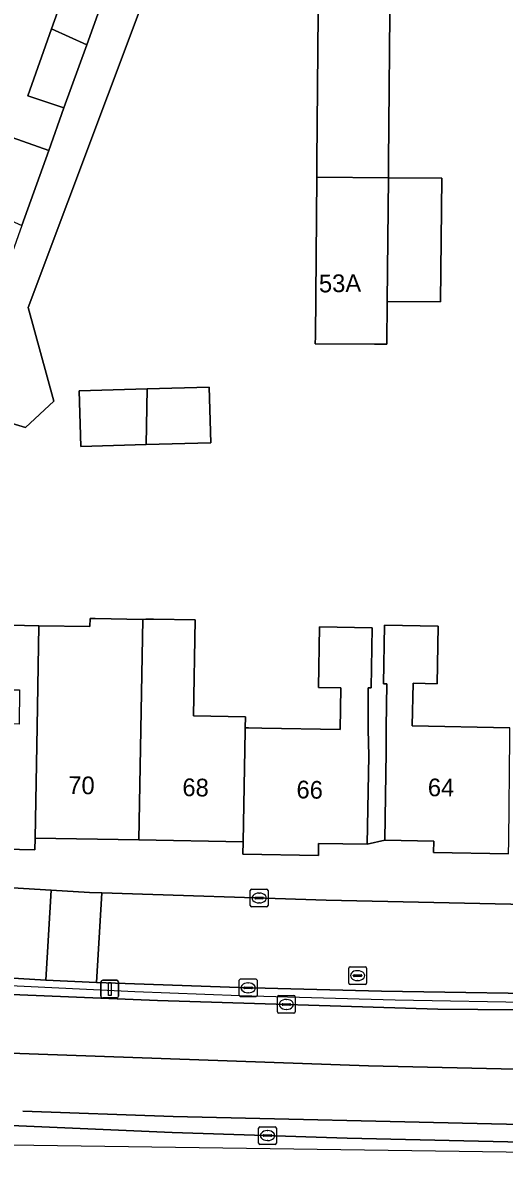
# Model space of a CAD drawing. Extents: x 161838 to 162344, y 381620 to 382160.
# Drawn here: x 162081.7 to 162108.9, y 381619.9 to 381684.5 of the extents above; entities that cross this region are included whole.
import ezdxf

# ---------------------------------------------------------------- set-up
doc = ezdxf.new("R2010")
doc.units = 0
for name, color, linetype in [('IMGEO_Berm_open', 7, 'Continuous'), ('IMGEO_Erf', 7, 'Continuous'), ('IMGEO_Hek', 7, 'Continuous'), ('IMGEO_Kolk', 7, 'Continuous'), ('IMGEO_Lichtmast', 7, 'Continuous'), ('IMGEO_Pand', 7, 'Continuous'), ('IMGEO_Pand_nummerreeks', 7, 'Continuous'), ('IMGEO_Rijbaan_lokaal_open', 7, 'Continuous'), ('IMGEO_Rijbaan_regionaal_gesloten', 7, 'Continuous'), ('IMGEO_Rioolput', 7, 'Continuous'), ('IMGEO_Voetpad_open', 7, 'Continuous')]:
    doc.layers.add(name, color=color, linetype=linetype)

msp = doc.modelspace()

# ---------------------------------------------------------------- linework, layer by layer
at = {"layer": 'IMGEO_Berm_open'}
for points in [[(162147.939, 381629.029), (162139.356, 381629.189), (162137.799, 381629.209), (162128.275, 381629.331), (162113.858, 381629.656), (162101.958, 381629.829), (162093.915, 381630.038), (162085.866, 381630.33), (162083.008, 381630.46), (162069.066, 381631.294)], [(162066.237, 381630.607), (162074.823, 381630.031), (162079.706, 381629.703), (162089.317, 381629.313), (162105.124, 381628.816), (162114.157, 381628.746), (162126.306, 381628.493), (162136.248, 381628.323), (162137.79, 381628.303), (162149.027, 381628.158)], [(162057.067, 381623.989), (162063.349, 381623.412), (162068.187, 381622.967), (162074.337, 381622.567), (162075.85, 381622.469), (162090.138, 381621.864), (162100.02, 381621.534), (162114.837, 381621.198), (162126.197, 381620.966), (162134.53, 381620.776), (162153.994, 381620.605), (162156.441, 381620.733), (162166.914, 381621.301)], [(162145.632, 381621.574), (162134.521, 381621.806), (162120.952, 381622.061), (162108.154, 381622.345), (162090.199, 381622.764), (162081.716, 381623.053)]]:
    msp.add_lwpolyline(points, dxfattribs=at)
at = {"layer": 'IMGEO_Erf'}
for points in [[(162093.269, 381698.426), (162082.012, 381668.432), (162083.454, 381663.134), (162081.862, 381661.656), (162079.661, 381662.314)], [(162081.112, 381678.022), (162083.18, 381677.3), (162084.035, 381679.701), (162081.99, 381680.387), (162083.331, 381684.161), (162084.79, 381688.265)], [(162081.006, 381650.497), (162082.624, 381650.468), (162085.498, 381650.416), (162085.506, 381650.877), (162085.789, 381650.872), (162088.488, 381650.824), (162088.648, 381650.84), (162089.079, 381650.832), (162091.433, 381650.789), (162091.335, 381645.375), (162094.267, 381645.322), (162094.256, 381644.708), (162094.452, 381644.704), (162095.197, 381644.691), (162099.613, 381644.611), (162099.655, 381646.958), (162098.392, 381646.981), (162098.454, 381650.394), (162101.432, 381650.341), (162101.371, 381646.96), (162101.199, 381646.964), (162101.196, 381644.616), (162101.234, 381643.127), (162101.144, 381638.127), (162102.129, 381638.355), (162102.22, 381643.355), (162102.215, 381644.723), (162102.244, 381647.186), (162102.065, 381647.189), (162102.125, 381650.488), (162105.142, 381650.433), (162105.083, 381647.193), (162103.733, 381647.218), (162103.689, 381644.805), (162109.19, 381644.705)]]:
    msp.add_lwpolyline(points, dxfattribs=at)
for points in [[(162102.347, 381676.631), (162102.339, 381675.747), (162105.346, 381675.721), (162105.285, 381668.74), (162102.278, 381668.767), (162102.257, 381666.35), (162101.562, 381666.356), (162098.216, 381666.386), (162098.219, 381666.785), (162098.299, 381675.783), (162098.306, 381676.667), (162098.398, 381687.142), (162101.674, 381687.113), (162102.439, 381687.106)], [(162092.32, 381660.794), (162088.665, 381660.686), (162084.989, 381660.577), (162084.895, 381663.721), (162088.721, 381663.834), (162092.226, 381663.938)]]:
    msp.add_lwpolyline(points, close=True, dxfattribs=at)
at = {"layer": 'IMGEO_Hek'}
msp.add_lwpolyline([(162137.794, 381628.704), (162131.639, 381628.756), (162127.198, 381628.815), (162118.656, 381628.981), (162111.06, 381629.186), (162102.721, 381629.322), (162093.959, 381629.569), (162088.027, 381629.796), (162079.036, 381630.235), (162074.46, 381630.502), (162066.472, 381631.038), (162058.311, 381631.695), (162053.276, 381632.163), (162034.557, 381634.329), (162000, 381638.941), (161983.372, 381641.239)], dxfattribs=at)
at = {"layer": 'IMGEO_Kolk'}
for p, q in [((162094.622, 381635.595), (162095.474, 381635.595)), ((162094.547, 381634.669), (162094.547, 381635.521)), ((162094.806, 381635.089), (162094.806, 381635.101)), ((162095.244, 381635.052), (162094.846, 381635.052)), ((162094.849, 381635.138), (162095.247, 381635.138)), ((162095.035, 381635.375), (162095.06, 381635.375)), ((162095.29, 381635.101), (162095.29, 381635.089)), ((162095.548, 381635.521), (162095.548, 381634.669)), ((162095.474, 381634.595), (162094.622, 381634.595)), ((162095.058, 381634.815), (162095.033, 381634.815)), ((162093.926, 381629.597), (162093.926, 381630.449)), ((162094.001, 381630.523), (162094.853, 381630.523)), ((162094.927, 381630.449), (162094.927, 381629.597)), ((162094.185, 381630.017), (162094.185, 381630.029)), ((162094.623, 381629.98), (162094.225, 381629.98)), ((162094.228, 381630.066), (162094.626, 381630.066)), ((162094.437, 381629.743), (162094.412, 381629.743)), ((162094.414, 381630.303), (162094.439, 381630.303)), ((162094.669, 381630.029), (162094.669, 381630.017)), ((162094.853, 381629.523), (162094.001, 381629.523)), ((162096.082, 381628.66), (162096.082, 381629.512)), ((162096.157, 381629.586), (162097.009, 381629.586)), ((162096.341, 381629.08), (162096.341, 381629.092)), ((162096.384, 381629.129), (162096.782, 381629.129)), ((162096.57, 381629.366), (162096.595, 381629.366)), ((162096.825, 381629.092), (162096.825, 381629.08)), ((162097.083, 381629.512), (162097.083, 381628.66)), ((162097.009, 381628.586), (162096.157, 381628.586)), ((162096.779, 381629.043), (162096.381, 381629.043)), ((162096.593, 381628.806), (162096.568, 381628.806)), ((162095.018, 381621.259), (162095.018, 381622.111)), ((162095.093, 381622.185), (162095.945, 381622.185)), ((162096.019, 381622.111), (162096.019, 381621.259)), ((162095.277, 381621.679), (162095.277, 381621.691)), ((162095.715, 381621.642), (162095.317, 381621.642)), ((162095.32, 381621.728), (162095.718, 381621.728)), ((162095.529, 381621.405), (162095.504, 381621.405)), ((162095.506, 381621.965), (162095.531, 381621.965)), ((162095.761, 381621.691), (162095.761, 381621.679)), ((162095.945, 381621.185), (162095.093, 381621.185))]:
    msp.add_line(p, q, dxfattribs=at)
for points in [[(162094.622, 381635.595), (162095.474, 381635.595)], [(162094.547, 381634.669), (162094.547, 381635.521)], [(162095.548, 381635.521), (162095.548, 381634.669)], [(162095.474, 381634.595), (162094.622, 381634.595)], [(162093.926, 381629.597), (162093.926, 381630.449)], [(162094.001, 381630.523), (162094.853, 381630.523)], [(162094.927, 381630.449), (162094.927, 381629.597)], [(162094.853, 381629.523), (162094.001, 381629.523)], [(162096.082, 381628.66), (162096.082, 381629.512)], [(162096.157, 381629.586), (162097.009, 381629.586)], [(162097.083, 381629.512), (162097.083, 381628.66)], [(162097.009, 381628.586), (162096.157, 381628.586)], [(162095.018, 381621.259), (162095.018, 381622.111)], [(162095.093, 381622.185), (162095.945, 381622.185)], [(162096.019, 381622.111), (162096.019, 381621.259)], [(162095.945, 381621.185), (162095.093, 381621.185)]]:
    msp.add_lwpolyline(points, dxfattribs=at)
for centre, radius, start, end in [((162094.624, 381635.519), 0.0765, 91.55205, 178.44795), ((162094.624, 381635.519), 0.0765, 91.55205, 178.44795), ((162095.472, 381635.519), 0.0765, 1.55205, 88.44795), ((162095.472, 381635.519), 0.0765, 1.55205, 88.44795), ((162094.846, 381635.098), 0.0403, 85.87752, 175.75265), ((162094.843, 381635.088), 0.0366, 178.93798, 274.71019), ((162095.247, 381635.095), 0.043, 264.86636, 352.45326), ((162095.251, 381635.1), 0.0386, 1.73085, 96.63898), ((162094.624, 381634.671), 0.0765, 181.55205, 268.44795), ((162094.624, 381634.671), 0.0765, 181.55205, 268.44795), ((162095.472, 381634.671), 0.0765, 271.55205, 358.44795), ((162095.472, 381634.671), 0.0765, 271.55205, 358.44795), ((162094.003, 381630.447), 0.0765, 91.55205, 178.44795), ((162094.003, 381630.447), 0.0765, 91.55205, 178.44795), ((162094.851, 381630.447), 0.0765, 1.55205, 88.44795), ((162094.851, 381630.447), 0.0765, 1.55205, 88.44795), ((162094.225, 381630.026), 0.0403, 85.87752, 175.75265), ((162094.222, 381630.016), 0.0366, 178.93798, 274.71019), ((162094.626, 381630.023), 0.043, 264.86636, 352.45326), ((162094.63, 381630.028), 0.0386, 1.73085, 96.63898), ((162094.003, 381629.599), 0.0765, 181.55205, 268.44795), ((162094.003, 381629.599), 0.0765, 181.55205, 268.44795), ((162094.851, 381629.599), 0.0765, 271.55205, 358.44795), ((162094.851, 381629.599), 0.0765, 271.55205, 358.44795), ((162096.159, 381629.51), 0.0765, 91.55205, 178.44795), ((162096.159, 381629.51), 0.0765, 91.55205, 178.44795), ((162096.381, 381629.089), 0.0403, 85.87752, 175.75265), ((162096.786, 381629.091), 0.0386, 1.73085, 96.63898), ((162097.007, 381629.51), 0.0765, 1.55205, 88.44795), ((162097.007, 381629.51), 0.0765, 1.55205, 88.44795), ((162096.159, 381628.662), 0.0765, 181.55205, 268.44795), ((162096.159, 381628.662), 0.0765, 181.55205, 268.44795), ((162096.378, 381629.079), 0.0366, 178.93798, 274.71019), ((162096.782, 381629.086), 0.043, 264.86636, 352.45326), ((162097.007, 381628.662), 0.0765, 271.55205, 358.44795), ((162097.007, 381628.662), 0.0765, 271.55205, 358.44795), ((162095.095, 381622.109), 0.0765, 91.55205, 178.44795), ((162095.095, 381622.109), 0.0765, 91.55205, 178.44795), ((162095.943, 381622.109), 0.0765, 1.55205, 88.44795), ((162095.943, 381622.109), 0.0765, 1.55205, 88.44795), ((162095.317, 381621.688), 0.0403, 85.87752, 175.75265), ((162095.314, 381621.678), 0.0366, 178.93798, 274.71019), ((162095.718, 381621.685), 0.043, 264.86636, 352.45326), ((162095.722, 381621.69), 0.0386, 1.73085, 96.63898), ((162095.095, 381621.261), 0.0765, 181.55205, 268.44795), ((162095.095, 381621.261), 0.0765, 181.55205, 268.44795), ((162095.943, 381621.261), 0.0765, 271.55205, 358.44795), ((162095.943, 381621.261), 0.0765, 271.55205, 358.44795)]:
    msp.add_arc(centre, radius, start, end, dxfattribs=at)
for centre, major_axis, ratio, start_param, end_param in [((162095.034, 381635.095), (-0.387, 0.002), 0.722429, 4.712389, 7.853982), ((162095.059, 381635.095), (-0.39, 0.002), 0.717154, 1.570796, 4.712389), ((162094.413, 381630.023), (-0.387, 0.002), 0.722429, 4.712389, 7.853982), ((162094.438, 381630.023), (-0.39, 0.002), 0.717154, 1.570796, 4.712389), ((162096.569, 381629.086), (-0.387, 0.002), 0.722429, 4.712389, 7.853982), ((162096.594, 381629.086), (-0.39, 0.002), 0.717154, 1.570796, 4.712389), ((162095.505, 381621.685), (-0.387, 0.002), 0.722429, 4.712389, 7.853982), ((162095.53, 381621.685), (-0.39, 0.002), 0.717154, 1.570796, 4.712389)]:
    msp.add_ellipse(centre, major_axis=major_axis, ratio=ratio, start_param=start_param, end_param=end_param, dxfattribs=at)
at = {"layer": 'IMGEO_Lichtmast'}
for p, q in [((162086.218, 381630.457), (162087.008, 381630.457)), ((162087.008, 381630.457), (162086.218, 381630.457)), ((162086.118, 381629.557), (162086.118, 381630.357)), ((162086.118, 381630.357), (162086.118, 381629.557)), ((162087.108, 381630.357), (162087.108, 381629.557)), ((162087.108, 381629.557), (162087.108, 381630.357)), ((162087.008, 381629.457), (162086.218, 381629.457)), ((162086.218, 381629.457), (162087.008, 381629.457))]:
    msp.add_line(p, q, dxfattribs=at)
msp.add_lwpolyline([(162086.538, 381630.332), (162086.688, 381630.332), (162086.688, 381629.582), (162086.538, 381629.582), (162086.538, 381630.332)], dxfattribs=at)
for centre, start, end in [((162086.218, 381630.357), 90, 180), ((162086.218, 381630.357), 90, 180), ((162087.008, 381630.357), 0, 90), ((162087.008, 381630.357), 360, 90), ((162086.218, 381629.557), 180, 270), ((162086.218, 381629.557), 180, 270), ((162087.008, 381629.557), 270, 0), ((162087.008, 381629.557), 270, 0)]:
    msp.add_arc(centre, 0.1, start, end, dxfattribs=at)
at = {"layer": 'IMGEO_Pand'}
for points in [[(162085.32, 381683.264), (162086.856, 381687.521), (162084.79, 381688.265), (162083.331, 381684.161)], [(162101.674, 381687.113), (162098.398, 381687.142), (162098.306, 381676.667), (162098.299, 381675.783), (162102.339, 381675.747), (162102.347, 381676.631), (162102.439, 381687.106)], [(162085.32, 381683.264), (162083.331, 381684.161), (162081.99, 381680.387), (162084.035, 381679.701)], [(162079.64, 381673.959), (162081.651, 381673.052), (162083.18, 381677.3), (162081.112, 381678.022)], [(162102.339, 381675.747), (162098.299, 381675.783), (162098.219, 381666.785), (162098.216, 381666.386), (162101.562, 381666.356), (162102.257, 381666.35), (162102.278, 381668.767)], [(162105.346, 381675.721), (162102.339, 381675.747), (162102.278, 381668.767), (162105.285, 381668.74)], [(162088.721, 381663.834), (162084.895, 381663.721), (162084.989, 381660.577), (162088.665, 381660.686)], [(162088.721, 381663.834), (162088.665, 381660.686), (162092.32, 381660.794), (162092.226, 381663.938)], [(162082.409, 381638.475), (162082.522, 381644.765), (162082.624, 381650.468), (162081.006, 381650.497), (162080.941, 381646.854), (162081.532, 381646.843), (162081.497, 381644.912), (162077.135, 381644.991), (162077.171, 381647.004), (162078.535, 381646.98), (162078.595, 381650.274), (162075.438, 381650.331), (162075.378, 381647.062), (162075.536, 381647.059), (162075.5, 381645.069), (162075.474, 381643.626), (162075.383, 381638.626), (162078.094, 381638.577), (162078.081, 381637.901), (162082.397, 381637.823)], [(162088.488, 381650.824), (162085.789, 381650.872), (162085.506, 381650.877), (162085.498, 381650.416), (162082.624, 381650.468), (162082.522, 381644.765), (162082.409, 381638.475), (162088.265, 381638.369)], [(162088.488, 381650.824), (162088.265, 381638.369), (162094.14, 381638.263), (162094.253, 381644.534), (162094.256, 381644.708), (162094.267, 381645.322), (162091.335, 381645.375), (162091.433, 381650.789), (162089.079, 381650.832), (162088.648, 381650.84)], [(162109.138, 381638.319), (162109.186, 381644.158), (162109.19, 381644.705), (162103.689, 381644.805), (162103.733, 381647.218), (162105.083, 381647.193), (162105.142, 381650.433), (162102.125, 381650.488), (162102.065, 381647.189), (162102.244, 381647.186), (162102.215, 381644.723), (162102.22, 381643.355), (162102.129, 381638.355), (162104.896, 381638.305), (162104.885, 381637.659), (162109.125, 381637.583)], [(162094.256, 381644.708), (162094.253, 381644.534), (162094.14, 381638.263), (162094.128, 381637.569), (162098.389, 381637.492), (162098.402, 381638.177), (162101.144, 381638.127), (162101.234, 381643.127), (162101.196, 381644.616), (162101.199, 381646.964), (162101.371, 381646.96), (162101.432, 381650.341), (162098.454, 381650.394), (162098.392, 381646.981), (162099.655, 381646.958), (162099.613, 381644.611), (162095.197, 381644.691), (162094.452, 381644.704)]]:
    msp.add_lwpolyline(points, close=True, dxfattribs=at)
at = {"layer": 'IMGEO_Rijbaan_lokaal_open'}
for points in [[(162069.066, 381631.294), (162083.008, 381630.46), (162083.314, 381635.535), (162073.658, 381636.117), (162066.864, 381636.554)], [(162137.678, 381634.326), (162137.564, 381634.33), (162127.788, 381634.538), (162124.705, 381634.603), (162111.846, 381634.697), (162098.826, 381634.971), (162086.17, 381635.382), (162085.866, 381630.33), (162093.915, 381630.038), (162101.958, 381629.829), (162113.858, 381629.656), (162128.275, 381629.331), (162137.799, 381629.209), (162139.356, 381629.189), (162147.939, 381629.029)]]:
    msp.add_lwpolyline(points, dxfattribs=at)
msp.add_lwpolyline([(162083.314, 381635.535), (162083.008, 381630.46), (162085.866, 381630.33), (162086.17, 381635.382), (162085.478, 381635.405)], close=True, dxfattribs=at)
at = {"layer": 'IMGEO_Rijbaan_regionaal_gesloten'}
for points in [[(162114.157, 381628.746), (162105.124, 381628.816), (162089.317, 381629.313), (162079.706, 381629.703), (162074.823, 381630.031), (162066.237, 381630.607), (162065.762, 381627.224), (162074.598, 381626.568), (162101.225, 381625.613), (162133.688, 381624.885), (162151.965, 381624.703), (162167.196, 381625.249), (162193.384, 381627.978), (162217.254, 381632.709), (162234.44, 381637.075), (162251.353, 381642.169), (162267.176, 381648.082), (162286.544, 381657.725), (162299.911, 381665.73), (162311.76, 381673.667), (162310.287, 381676.584), (162309.574, 381676.189), (162291.311, 381664.585)], [(162296.107, 381659.834), (162313.323, 381670.573), (162311.76, 381673.667), (162299.911, 381665.73), (162286.544, 381657.725), (162267.176, 381648.082), (162251.353, 381642.169), (162234.44, 381637.075), (162217.254, 381632.709), (162193.384, 381627.978), (162167.196, 381625.249), (162151.965, 381624.703), (162133.688, 381624.885), (162101.225, 381625.613), (162074.598, 381626.568), (162065.762, 381627.224), (162065.33, 381624.15)], [(162166.914, 381621.301), (162156.441, 381620.733), (162153.994, 381620.605), (162134.53, 381620.776), (162126.197, 381620.966), (162114.837, 381621.198), (162100.02, 381621.534), (162090.138, 381621.864), (162075.85, 381622.469), (162074.337, 381622.567), (162068.187, 381622.967), (162063.349, 381623.412), (162063.24, 381621.454), (162063.65, 381621.399), (162170.29, 381619.903), (162214.084, 381625.981), (162255.949, 381637.267), (162286.839, 381649.945), (162318.167, 381662.803)], [(162081.716, 381623.053), (162090.199, 381622.764), (162108.154, 381622.345), (162120.952, 381622.061), (162134.521, 381621.806), (162145.632, 381621.574)]]:
    msp.add_lwpolyline(points, dxfattribs=at)
at = {"layer": 'IMGEO_Rioolput'}
for p, q in [((162100.101, 381630.287), (162100.101, 381631.139)), ((162100.176, 381631.213), (162101.028, 381631.213)), ((162101.102, 381631.139), (162101.102, 381630.287)), ((162100.36, 381630.707), (162100.36, 381630.719)), ((162100.798, 381630.67), (162100.4, 381630.67)), ((162100.403, 381630.756), (162100.801, 381630.756)), ((162100.612, 381630.433), (162100.587, 381630.433)), ((162100.589, 381630.993), (162100.614, 381630.993)), ((162100.844, 381630.719), (162100.844, 381630.707)), ((162101.028, 381630.213), (162100.176, 381630.213))]:
    msp.add_line(p, q, dxfattribs=at)
for points in [[(162100.101, 381630.287), (162100.101, 381631.139)], [(162100.176, 381631.213), (162101.028, 381631.213)], [(162101.102, 381631.139), (162101.102, 381630.287)], [(162101.028, 381630.213), (162100.176, 381630.213)]]:
    msp.add_lwpolyline(points, dxfattribs=at)
for centre, radius, start, end in [((162100.178, 381631.137), 0.0765, 91.55205, 178.44795), ((162100.178, 381631.137), 0.0765, 91.55205, 178.44795), ((162101.026, 381631.137), 0.0765, 1.55205, 88.44795), ((162101.026, 381631.137), 0.0765, 1.55205, 88.44795), ((162100.4, 381630.716), 0.0403, 85.87752, 175.75265), ((162100.397, 381630.706), 0.0366, 178.93798, 274.71019), ((162100.801, 381630.713), 0.043, 264.86636, 352.45326), ((162100.805, 381630.718), 0.0386, 1.73085, 96.63898), ((162100.178, 381630.289), 0.0765, 181.55205, 268.44795), ((162100.178, 381630.289), 0.0765, 181.55205, 268.44795), ((162101.026, 381630.289), 0.0765, 271.55205, 358.44795), ((162101.026, 381630.289), 0.0765, 271.55205, 358.44795)]:
    msp.add_arc(centre, radius, start, end, dxfattribs=at)
for centre, major_axis, ratio, start_param, end_param in [((162100.588, 381630.713), (-0.387, 0.002), 0.722429, 4.712389, 7.853982), ((162100.613, 381630.713), (-0.39, 0.002), 0.717154, 1.570796, 4.712389)]:
    msp.add_ellipse(centre, major_axis=major_axis, ratio=ratio, start_param=start_param, end_param=end_param, dxfattribs=at)
at = {"layer": 'IMGEO_Voetpad_open'}
for points in [[(162048.665, 381666.475), (162047.965, 381661.765), (162053.763, 381661.652), (162057.625, 381661.577), (162060.063, 381661.514), (162064.391, 381661.46), (162068.379, 381661.411), (162072.739, 381661.332), (162076.93, 381661.252), (162078.735, 381661.272), (162079.661, 381662.314), (162081.862, 381661.656), (162083.454, 381663.134), (162082.012, 381668.432), (162093.269, 381698.426)], [(162086.856, 381687.521), (162085.32, 381683.264), (162084.035, 381679.701), (162083.18, 381677.3), (162081.651, 381673.052), (162080.372, 381669.497), (162079.979, 381668.405), (162076.381, 381669.668), (162075.99, 381668.554), (162075.295, 381666.574), (162074.829, 381665.249), (162066.862, 381665.578), (162058.555, 381665.577), (162054.889, 381667.209), (162050.349, 381669.23), (162049.191, 381669.745)], [(162109.125, 381637.583), (162104.885, 381637.659), (162104.896, 381638.305), (162102.129, 381638.355), (162101.144, 381638.127), (162098.402, 381638.177), (162098.389, 381637.492), (162094.128, 381637.569), (162094.14, 381638.263), (162088.265, 381638.369), (162082.409, 381638.475), (162082.397, 381637.823), (162078.081, 381637.901)], [(162066.864, 381636.554), (162073.658, 381636.117), (162083.314, 381635.535), (162085.478, 381635.405), (162086.17, 381635.382), (162098.826, 381634.971), (162111.846, 381634.697), (162124.705, 381634.603), (162127.788, 381634.538), (162137.564, 381634.33), (162137.678, 381634.326)]]:
    msp.add_lwpolyline(points, dxfattribs=at)

# ---------------------------------------------------------------- texts
at = {"layer": 'IMGEO_Pand_nummerreeks'}
for s, rotation, p in [('53A', 0.88236, (162098.428, 381669.279)), ('70', 358.88846, (162084.269, 381640.974)), ('68', 358.88846, (162090.709, 381640.85)), ('66', 358.88846, (162097.146, 381640.725)), ('64', 359.24688, (162104.56, 381640.843))]:
    msp.add_text(s, height=1, rotation=rotation, dxfattribs=at).set_placement(p)

doc.saveas('drawing.dxf')
